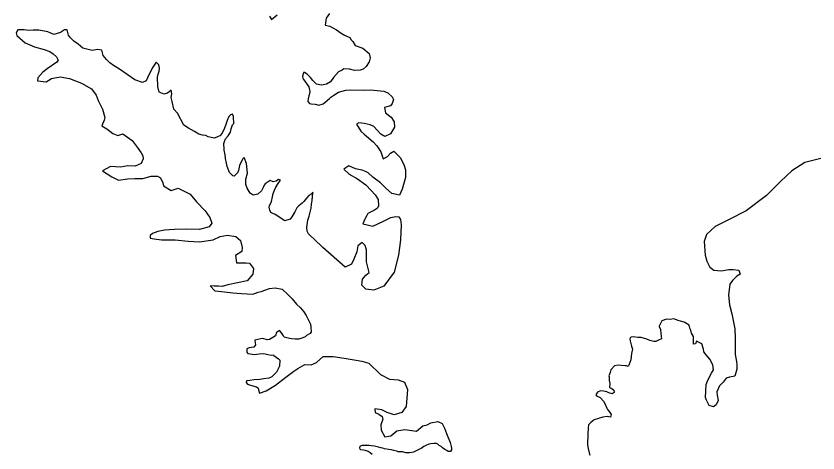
# Model space of a CAD drawing. Extents: x -83719 to 153526, y -11835 to 11446.
# Drawn here: x -3717.7 to -3582.6, y -3162.7 to -3089 of the extents above; entities that cross this region are included whole.
import ezdxf

# ---------------------------------------------------------------- set-up
doc = ezdxf.new("R2010")
doc.units = 0
doc.layers.add('Level 9', color=7, linetype='Continuous')

msp = doc.modelspace()

# ---------------------------------------------------------------- linework, layer by layer
at = {"layer": 'Level 9'}
for points in [[(-3674.98, -3089), (-3674.64, -3089.56), (-3673.68, -3088.78)], [(-3664.87, -3088.59), (-3665.42, -3089.37), (-3665.64, -3090.54), (-3664.84, -3090.7), (-3664.3, -3090.99), (-3663.73, -3091.32), (-3662.92, -3091.88), (-3662.38, -3092.2), (-3661.47, -3092.62), (-3661.23, -3093.02), (-3660.96, -3093.32), (-3660.55, -3093.95), (-3659.25, -3094.43), (-3658.23, -3095.29), (-3658.02, -3096.02), (-3658.18, -3096.72), (-3658.7, -3097.5), (-3659.2, -3097.97), (-3659.73, -3098.11), (-3660.67, -3098.16), (-3661.54, -3097.94), (-3662.47, -3097.92), (-3662.77, -3098.12), (-3663.37, -3098.43), (-3664.19, -3099.34), (-3664.72, -3100.08), (-3665.38, -3100.49), (-3666.24, -3100.67), (-3667.05, -3100.48), (-3667.69, -3099.86), (-3668.1, -3099.36), (-3668.4, -3099.03), (-3668.67, -3098.8), (-3669.08, -3098.51), (-3669.25, -3098.51), (-3669.24, -3098.58), (-3669.44, -3099.11), (-3669.4, -3099.45), (-3669.26, -3099.71), (-3669.03, -3099.98), (-3668.65, -3100.57), (-3668.38, -3100.94), (-3668.2, -3101.7), (-3668.2, -3101.8), (-3668.33, -3102.27), (-3668.36, -3102.47), (-3668.45, -3102.94), (-3668.55, -3103.41), (-3668.27, -3103.77), (-3667.97, -3103.8), (-3667.3, -3103.83), (-3666.67, -3104.02), (-3665.94, -3103.81), (-3664.91, -3102.89), (-3664.65, -3102.66), (-3664.15, -3102.32), (-3663.36, -3101.84), (-3662.12, -3101.49), (-3661.32, -3101.44), (-3659.02, -3101.48), (-3657.98, -3101.46)], [(-3694.05, -3096.77), (-3694.61, -3097.62), (-3695.29, -3098.93), (-3695.75, -3099.94), (-3696.35, -3100.18), (-3697.65, -3099.73), (-3700.25, -3097.96), (-3701.23, -3097.34), (-3701.9, -3096.88), (-3702.44, -3096.32), (-3703.02, -3095.66), (-3703.2, -3094.76), (-3703.97, -3094.67), (-3704.83, -3094.82), (-3706.41, -3094.4), (-3707.22, -3093.75), (-3707.93, -3093.25), (-3708.47, -3092.69), (-3708.81, -3092.2), (-3709.05, -3091.33), (-3709.52, -3091.3), (-3710.18, -3091.78), (-3711.28, -3092.13), (-3712.32, -3091.68), (-3713.83, -3091.36), (-3714.8, -3091.41), (-3715.5, -3091.42), (-3716.3, -3091.3), (-3717.34, -3091.31), (-3717.67, -3091.82), (-3717.53, -3092.31), (-3716.11, -3093.53), (-3714.56, -3094.18), (-3712.92, -3094.66), (-3711.95, -3094.98), (-3711.41, -3095.37), (-3710.83, -3095.87), (-3710.56, -3096.43), (-3710.79, -3096.8), (-3712.41, -3097.92), (-3713.17, -3098.47), (-3714.02, -3099.42), (-3714.05, -3099.95), (-3712.61, -3100.1), (-3711.72, -3099.55), (-3710.25, -3099.27), (-3708.68, -3099.54), (-3706.63, -3100.32), (-3704.98, -3101.27), (-3704.17, -3102.36), (-3703.82, -3103.25), (-3703.1, -3104.71), (-3702.71, -3106.08), (-3702.81, -3106.55), (-3703.23, -3107.49), (-3702.39, -3108.01), (-3701.34, -3108.8), (-3700.5, -3109.12), (-3699.7, -3108.88), (-3698.12, -3109.96), (-3697.27, -3111.08), (-3696.62, -3112.04), (-3696.32, -3112.54), (-3696.28, -3113.07), (-3696.57, -3113.88), (-3697.63, -3114.33), (-3698.86, -3114.28), (-3700.06, -3114.46), (-3701.74, -3114.38), (-3703.13, -3115.07), (-3701.51, -3116.12), (-3700.44, -3116.67), (-3698.87, -3116.42), (-3697.67, -3116.4), (-3696.3, -3116.38), (-3694.93, -3116), (-3693.83, -3116.01), (-3693.33, -3116.27), (-3692.92, -3117.1), (-3692.84, -3117.6), (-3691.53, -3118.42), (-3690.36, -3118.04), (-3688.35, -3119.05), (-3687.3, -3120.3), (-3685.84, -3121.85), (-3685.02, -3122.94), (-3684.71, -3123.91), (-3685.17, -3124.55), (-3686.77, -3124.97), (-3688.9, -3124.93), (-3691.01, -3125), (-3692.64, -3125.12), (-3693.78, -3125.3), (-3694.67, -3125.68), (-3695.07, -3126.02), (-3695.06, -3126.42), (-3694.39, -3126.55), (-3693.19, -3126.73), (-3690.85, -3126.73), (-3688.71, -3126.97), (-3686.8, -3127.08)], [(-3667.73, -3119.67), (-3667.71, -3118.7), (-3667.97, -3119), (-3668.37, -3119.24), (-3668.76, -3119.72), (-3669.19, -3120.26), (-3669.49, -3120.53), (-3670.05, -3120.97), (-3670.38, -3121.34), (-3670.74, -3122.02), (-3671.2, -3122.86), (-3671.52, -3123.23), (-3672.39, -3123.51), (-3674.01, -3122.46), (-3674.41, -3122.27), (-3674.75, -3122.1), (-3674.92, -3121.74), (-3675.02, -3121.24), (-3674.99, -3121), (-3674.67, -3120.26), (-3674.51, -3119.46), (-3674.39, -3118.92), (-3674.13, -3118.35), (-3673.9, -3117.82), (-3673.51, -3117.21), (-3673.11, -3116.67), (-3673.48, -3116.54), (-3673.85, -3116.85), (-3674.38, -3116.95), (-3674.85, -3116.73), (-3675.71, -3117.31), (-3675.88, -3117.51), (-3676.07, -3117.88), (-3676.36, -3118.48), (-3676.96, -3119.03), (-3677.72, -3119.2), (-3678.26, -3118.84), (-3678.77, -3118.02), (-3678.95, -3117.38), (-3678.96, -3116.48), (-3678.71, -3115.48), (-3678.86, -3113.87), (-3679.28, -3112.84), (-3679.51, -3113.15), (-3680.03, -3114.22), (-3680.22, -3115.03), (-3680.38, -3115.43), (-3680.64, -3115.74), (-3680.91, -3115.97), (-3681.17, -3115.91), (-3681.75, -3115.35), (-3682.13, -3114.35), (-3682.24, -3113.82), (-3682.41, -3113.02), (-3682.46, -3112.39), (-3682.6, -3111.59), (-3682.6, -3111.45), (-3682.65, -3110.48), (-3682.59, -3110.15), (-3682.42, -3109.71), (-3681.96, -3109.17), (-3681.57, -3108.57), (-3681.44, -3108.03), (-3681.19, -3107.36), (-3681.02, -3107.12), (-3681.04, -3106.05), (-3681.04, -3105.95), (-3681.24, -3105.52), (-3681.58, -3105.63), (-3681.81, -3105.93), (-3682.1, -3106.63), (-3682.36, -3107.31), (-3682.58, -3107.91), (-3682.97, -3108.75), (-3683.37, -3109.22), (-3683.63, -3109.33), (-3684.23, -3109.6), (-3685.3, -3109.35), (-3685.71, -3109.16), (-3686.27, -3109.06), (-3686.91, -3108.94), (-3687.62, -3108.45), (-3688.63, -3107.93), (-3689.4, -3107.37), (-3690.46, -3105.38), (-3691.11, -3104.69), (-3691.29, -3103.89), (-3691.39, -3103.39), (-3691.53, -3102.75), (-3691.44, -3102.12), (-3691.55, -3101.52), (-3692.15, -3102.03), (-3692.71, -3102.17), (-3693.58, -3101.81), (-3693.8, -3100.88), (-3693.82, -3099.31), (-3693.76, -3098.81), (-3693.56, -3098.27), (-3693.5, -3097.77), (-3693.61, -3097.2), (-3694.05, -3096.77)], [(-3657.98, -3101.46), (-3655.74, -3101.67), (-3655.07, -3101.96), (-3654.33, -3102.62), (-3654.12, -3103.08), (-3654.31, -3103.75), (-3654.64, -3104.12), (-3655.24, -3104.3), (-3655.64, -3104.44), (-3655.43, -3105.3), (-3654.52, -3106.03), (-3654, -3106.86), (-3653.93, -3107.76), (-3654.61, -3108.87), (-3655.58, -3109.32), (-3656.25, -3108.92), (-3656.86, -3108.26), (-3657.4, -3107.6), (-3658.04, -3107.34), (-3659.04, -3107.12), (-3659.95, -3107), (-3660.31, -3107.21), (-3659.63, -3108.4), (-3659.02, -3108.89), (-3657.53, -3110.18), (-3656.89, -3110.9), (-3656.24, -3111.9), (-3655.83, -3113.06), (-3655.13, -3112.68), (-3654.6, -3112.11), (-3654.04, -3111.8), (-3652.99, -3112.85), (-3652.34, -3114.02), (-3652.09, -3114.95), (-3652.08, -3116.22), (-3652.65, -3118.16), (-3653.11, -3119.17), (-3654.41, -3118.92), (-3655.46, -3117.97), (-3656.27, -3117.11), (-3657.59, -3116.19), (-3658.37, -3115.43), (-3658.84, -3115.21), (-3659.41, -3114.98), (-3660.48, -3114.73), (-3661.62, -3114.27), (-3662.48, -3114.82), (-3661.57, -3115.64), (-3660.19, -3116.43), (-3658.77, -3117.44), (-3657.89, -3118.4), (-3657.18, -3119.16), (-3656.7, -3119.95), (-3656.66, -3121.02), (-3656.82, -3121.39), (-3657.31, -3121.73), (-3658.44, -3122.28), (-3658.57, -3122.62), (-3658.87, -3123.12), (-3658.93, -3123.23), (-3659.26, -3124.03), (-3657.58, -3124.44), (-3655.89, -3123.65), (-3654.53, -3122.97), (-3653.73, -3122.79), (-3653.23, -3122.85), (-3652.92, -3123.31), (-3652.81, -3124.21), (-3652.91, -3126.75), (-3653.24, -3129.33), (-3654, -3132.18), (-3655.74, -3134.51), (-3657.44, -3135.2), (-3658.78, -3135.05), (-3659.42, -3134.39), (-3659.33, -3133.35), (-3658.74, -3132.68), (-3658.21, -3132.24), (-3658.67, -3130.44), (-3658.65, -3129.37), (-3658.63, -3128.4), (-3658.87, -3127.67), (-3659.41, -3127.17), (-3660.14, -3127.75), (-3660.26, -3128.76), (-3660.81, -3130), (-3661.17, -3130.81), (-3662.26, -3131.36), (-3665.98, -3128.03), (-3667.47, -3126.61), (-3668.15, -3126.02), (-3668.42, -3125.69), (-3668.62, -3125.29), (-3668.7, -3124.59), (-3668.52, -3123.39), (-3668.32, -3122.72), (-3667.97, -3121.41), (-3667.92, -3120.74), (-3667.82, -3120.11), (-3667.79, -3119.84), (-3667.73, -3119.67)], [(-3582.18, -3113), (-3584.84, -3113.7), (-3587.03, -3115.1), (-3588.97, -3116.9), (-3591.31, -3119.24)], [(-3591.31, -3119.24), (-3594.72, -3121.82), (-3597.61, -3123.3), (-3599.96, -3124.5), (-3601.41, -3125.82), (-3601.77, -3127.03), (-3601.63, -3129.3), (-3601.35, -3130.33), (-3600.84, -3131.32), (-3600.16, -3131.85), (-3598.93, -3131.93), (-3597.63, -3131.72), (-3596.89, -3131.74), (-3595.96, -3131.83), (-3595.75, -3132.52), (-3596.28, -3132.83), (-3597.04, -3133.58), (-3597.5, -3134.19), (-3597.7, -3136.03), (-3597.52, -3137.69), (-3597.13, -3139.19), (-3596.66, -3141.72), (-3596.57, -3143.23), (-3596.59, -3144.26), (-3596.6, -3146.03), (-3596.35, -3147.23), (-3596.28, -3147.8), (-3596.27, -3148.53), (-3596.62, -3149.68), (-3597.52, -3149.85), (-3598.12, -3150.06), (-3598.61, -3150.74), (-3599.21, -3151.35), (-3599.66, -3152.36), (-3599.59, -3152.89), (-3599.44, -3153.82), (-3599.77, -3154.53), (-3600.2, -3154.87), (-3600.93, -3154.64), (-3601.38, -3153.75), (-3601.55, -3153.28), (-3601.45, -3151.11), (-3601.19, -3150.37), (-3600.54, -3149.19), (-3600.21, -3148.62), (-3600.35, -3147.82), (-3600.84, -3146.83), (-3601.45, -3146.13), (-3601.85, -3145.6), (-3601.89, -3145.14), (-3601.96, -3145), (-3602.17, -3144.24), (-3603.08, -3143.78), (-3603.27, -3144.25), (-3603.57, -3144.29), (-3603.62, -3143.02), (-3603.93, -3142.46), (-3603.97, -3142.26), (-3604.11, -3141.83), (-3604.21, -3141.59), (-3604.35, -3141.13), (-3605.16, -3140.6), (-3605.76, -3140.44), (-3606.17, -3140.32), (-3606.9, -3140.03), (-3607.54, -3140.13), (-3608.14, -3140.11), (-3608.94, -3140.39), (-3609.39, -3141.3), (-3609.39, -3141.33), (-3609.15, -3141.86), (-3609.08, -3142.53), (-3609.04, -3142.96), (-3609, -3143.4), (-3609.46, -3143.64), (-3609.93, -3143.88), (-3610.26, -3143.88), (-3610.93, -3143.69), (-3611.47, -3143.46), (-3612.41, -3143.21), (-3612.98, -3143.18), (-3613.68, -3143.06), (-3614.08, -3143.13), (-3614.18, -3143.2), (-3614.34, -3143.43), (-3614.24, -3143.77), (-3614.02, -3144.63), (-3613.88, -3145.17), (-3614.01, -3145.9), (-3614.16, -3146.97), (-3614.48, -3147.85), (-3614.58, -3148.05), (-3614.85, -3147.98), (-3615.12, -3147.95), (-3615.75, -3147.9), (-3616.29, -3147.87), (-3616.92, -3147.98), (-3617.51, -3148.62), (-3617.64, -3149.06), (-3617.83, -3149.63), (-3617.8, -3149.83)], [(-3686.8, -3127.08), (-3684.5, -3126.71), (-3683.31, -3126.16), (-3682.04, -3125.94), (-3680.64, -3126.16), (-3679.86, -3126.85), (-3679.58, -3128.02), (-3679.67, -3128.68), (-3680.7, -3129.37), (-3680.55, -3130.63), (-3678.94, -3130.58), (-3678.37, -3130.64), (-3677.66, -3131.53), (-3677.78, -3132.5), (-3678.74, -3133.65), (-3682, -3134.33), (-3682.96, -3134.61), (-3683.6, -3134.52), (-3684.3, -3134.56), (-3685, -3134.5), (-3684.22, -3135.33), (-3682.59, -3135.47), (-3681.18, -3135.65), (-3679.68, -3135.77), (-3677.77, -3135.91), (-3676.87, -3135.56), (-3676.41, -3135.42), (-3674.98, -3134.94), (-3674.04, -3134.79), (-3672.87, -3135.04), (-3671.89, -3135.96), (-3671.18, -3136.65), (-3670.43, -3137.58), (-3669.79, -3138.21), (-3669.18, -3138.87), (-3668.84, -3139.5), (-3668.67, -3139.83), (-3668.08, -3140.92), (-3668.01, -3141.46), (-3667.97, -3142.22), (-3668.13, -3142.53), (-3668.73, -3142.84), (-3668.99, -3143.07), (-3669.36, -3143.24), (-3669.69, -3143.38), (-3670.05, -3143.49), (-3670.66, -3143.46), (-3671.26, -3143.44), (-3671.86, -3143.31), (-3672.5, -3143.12), (-3672.63, -3142.89), (-3672.94, -3142.39), (-3673.28, -3141.99), (-3673.81, -3142.37), (-3674, -3142.91), (-3674.4, -3143.21), (-3674.96, -3143.52), (-3675.4, -3143.59), (-3676.1, -3143.37), (-3676.47, -3143.44), (-3676.93, -3143.55), (-3677.43, -3143.62), (-3677.4, -3144.06), (-3677.36, -3144.42), (-3677.62, -3144.79), (-3678.39, -3144.94), (-3678.78, -3145.11), (-3678.81, -3145.68), (-3678.61, -3145.88), (-3677.54, -3146.03), (-3676.74, -3145.95), (-3675.93, -3145.91), (-3675.26, -3146.06), (-3674.66, -3146.16), (-3674.33, -3146.12), (-3674.23, -3146.22), (-3673.45, -3146.81), (-3673.25, -3147.01), (-3673.3, -3148.01), (-3673.79, -3149.05), (-3674.58, -3149.83), (-3675.08, -3150.07), (-3675.94, -3150.18), (-3676.64, -3150.29), (-3677.58, -3150.3), (-3678.31, -3150.42), (-3678.85, -3150.52), (-3678.94, -3150.76), (-3678.67, -3151.05), (-3678.2, -3151.22), (-3677.16, -3151.5), (-3676.89, -3151.73), (-3676.82, -3152), (-3676.68, -3152.56), (-3675.55, -3152.15), (-3673.96, -3151.22), (-3672.24, -3149.9), (-3670.89, -3148.88), (-3670.19, -3148.43), (-3669.03, -3147.75), (-3667.99, -3147.8)], [(-3667.99, -3147.8), (-3667.06, -3147.42), (-3665.94, -3146.37), (-3664.27, -3146.38), (-3662.43, -3146.69), (-3660.72, -3146.97), (-3659.42, -3147.15), (-3658.28, -3147.54), (-3656.31, -3149.45), (-3654.77, -3150.2), (-3653.33, -3150.31), (-3652.26, -3150.73), (-3651.77, -3151.93), (-3652, -3154.84), (-3652.69, -3155.85), (-3654.02, -3156.23), (-3655.16, -3155.85), (-3656.1, -3155.39), (-3657.24, -3155.24), (-3657.17, -3155.81), (-3656.56, -3156.1), (-3656.02, -3156.49), (-3655.88, -3156.93), (-3656.24, -3157.9), (-3656.19, -3158.8), (-3655.54, -3159.93), (-3654.54, -3159.75), (-3653.52, -3158.9), (-3652.18, -3158.71), (-3650.24, -3158.99), (-3649.15, -3158.1), (-3648.45, -3157.89), (-3647.82, -3157.55), (-3646.66, -3157.34), (-3645.92, -3157.66), (-3645.51, -3158.49), (-3645.19, -3159.35)], [(-3617.8, -3149.83), (-3617.79, -3150.46), (-3617.68, -3150.93), (-3617.71, -3151.6), (-3617.37, -3151.76), (-3617.03, -3152.09), (-3616.93, -3152.46), (-3617.26, -3152.66), (-3617.86, -3152.5), (-3618.2, -3152.37), (-3618.73, -3152.21), (-3619.27, -3152.15), (-3619.73, -3152.39), (-3620.03, -3152.83), (-3619.93, -3153), (-3619.29, -3153.32), (-3618.75, -3153.92), (-3618.51, -3154.32), (-3618.16, -3155.08), (-3618.09, -3155.31), (-3617.82, -3155.68), (-3617.48, -3156.14), (-3617.57, -3156.61), (-3618.14, -3156.52), (-3618.88, -3156.63), (-3620.31, -3157.08), (-3620.87, -3157.49), (-3621.3, -3157.93), (-3621.32, -3158.46), (-3621.41, -3159.43), (-3621.45, -3161.3), (-3621.31, -3161.9), (-3621.17, -3162.64), (-3621.03, -3163)], [(-3645.19, -3159.35), (-3644.57, -3160.88), (-3644.4, -3161.55), (-3644.36, -3161.85), (-3644.36, -3162.12), (-3644.49, -3162.42), (-3644.65, -3162.39), (-3644.92, -3162.42), (-3645.12, -3162.26), (-3645.49, -3162.06), (-3645.86, -3161.77), (-3646.1, -3161.57), (-3646.4, -3161.37), (-3646.64, -3161.18), (-3646.84, -3161.08), (-3647.31, -3161.05), (-3647.84, -3161.13), (-3648.18, -3161.17), (-3648.64, -3161.41), (-3649.01, -3161.54), (-3649.47, -3161.88), (-3649.74, -3162.02), (-3650.53, -3162.4), (-3650.76, -3162.5), (-3651.03, -3162.57), (-3651.4, -3162.61), (-3652.03, -3162.62), (-3652.57, -3162.46), (-3653.34, -3162.44), (-3653.54, -3162.34), (-3654.04, -3162.21), (-3654.44, -3162.15), (-3654.91, -3162.06), (-3655.61, -3161.97), (-3655.92, -3161.84), (-3656.22, -3161.78), (-3656.62, -3161.68), (-3657.32, -3161.49), (-3657.86, -3161.43), (-3658.19, -3161.4), (-3658.46, -3161.37), (-3658.8, -3161.41), (-3659.13, -3161.38), (-3659.4, -3161.42), (-3659.53, -3161.45), (-3659.8, -3161.56), (-3659.79, -3161.59), (-3659.86, -3161.72), (-3659.86, -3161.79), (-3659.79, -3161.99), (-3659.69, -3162.09), (-3659.15, -3162.15), (-3658.95, -3162.18), (-3658.38, -3162.37), (-3658.01, -3162.57), (-3657.71, -3162.83)]]:
    msp.add_lwpolyline(points, dxfattribs=at)

doc.saveas('drawing.dxf')
